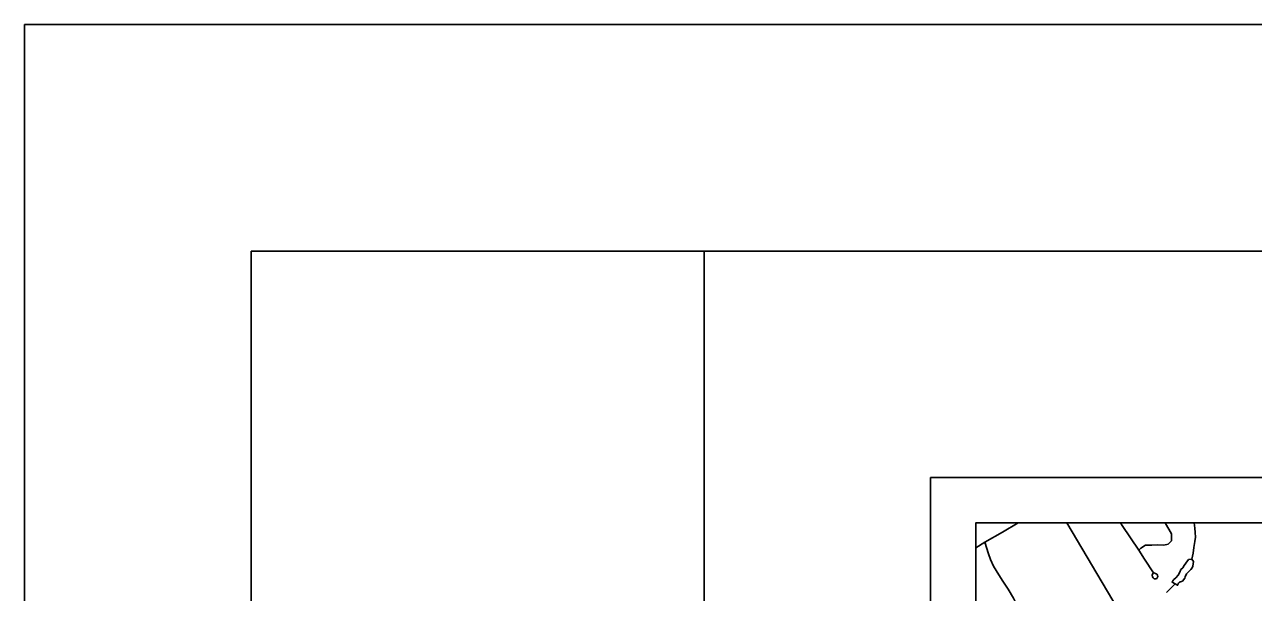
# Model space of a CAD drawing. Extents: x 0 to 34, y 0 to 22.
# Drawn here: x 0 to 2.713, y 20.746 to 22 of the extents above; entities that cross this region are included whole.
import ezdxf

# ---------------------------------------------------------------- set-up
doc = ezdxf.new("R2010")
doc.units = 0
for name, color, linetype in [('GM_X_City_Street', 7, 'Continuous'), ('GM_X_Corporation', 7, 'Continuous'), ('GM_X_County_Road', 7, 'Continuous'), ('GM_X_Minor_Lake', 7, 'Continuous'), ('GM_X_Minor_River', 7, 'Continuous'), ('SH_Border', 7, 'Continuous'), ('SH_Cut_Line', 7, 'Continuous'), ('SH_Data', 7, 'Continuous')]:
    doc.layers.add(name, color=color, linetype=linetype)

msp = doc.modelspace()

# ---------------------------------------------------------------- linework, layer by layer
at = {"layer": 'GM_X_City_Street'}
for points in [[(3.2328, 19.5422), (3.103, 19.591), (3.1, 19.5922), (3.0838, 19.5999), (3.0684, 19.6092), (3.0409, 19.6497), (3.0185, 19.6872), (2.9804, 19.7509), (2.9484, 19.8044), (2.9186, 19.8559), (2.8857, 19.9126), (2.7945, 20.0661), (2.7105, 20.2083), (2.6457, 20.3192), (2.6128, 20.3748), (2.5459, 20.4886), (2.4669, 20.6187), (2.457, 20.6368), (2.3011, 20.9)], [(2.4929, 20.7897), (2.4967, 20.7882), (2.4994, 20.7866), (2.5014, 20.7843), (2.5018, 20.7818), (2.5014, 20.78), (2.4995, 20.7774), (2.4976, 20.7763), (2.494, 20.7767), (2.4914, 20.7784), (2.4902, 20.781), (2.4896, 20.7842), (2.4905, 20.788), (2.4919, 20.7895), (2.472, 20.82), (2.4596, 20.8396), (2.4231, 20.8944), (2.4197, 20.9)], [(2.4596, 20.8396), (2.4639, 20.8438), (2.4747, 20.8507), (2.4887, 20.851), (2.502, 20.8514), (2.5148, 20.8506), (2.5243, 20.8526), (2.5317, 20.8604), (2.5318, 20.8755), (2.5179, 20.9)], [(2.2034, 20.5423), (2.2118, 20.5492), (2.2157, 20.5539), (2.2229, 20.5903), (2.2249, 20.6036), (2.226, 20.6178), (2.2247, 20.6364), (2.2204, 20.6577), (2.2122, 20.6789), (2.196, 20.7089), (2.1834, 20.7336), (2.1717, 20.7535), (2.1598, 20.7712), (2.1507, 20.7849), (2.139, 20.8043), (2.1322, 20.8187), (2.1279, 20.8312), (2.1202, 20.8571)]]:
    msp.add_lwpolyline(points, dxfattribs=at)
at = {"layer": 'GM_X_Corporation'}
for points in [[(5.8906, 20.9), (2.1, 20.9), (2.1, 17.3213)], [(5.8906, 20.9), (2.1, 20.9), (2.1, 19.7456), (2.2507, 19.7368), (2.3764, 19.7307), (2.4557, 19.7257), (2.5062, 19.7267), (2.5842, 19.7219), (2.633, 19.7167), (2.6655, 19.7113), (2.693, 19.7048), (2.7494, 19.6932)], [(5.8906, 20.9), (2.1, 20.9), (2.1, 19.7479), (2.4594, 19.7287), (2.5864, 19.7233), (2.6941, 19.7066), (2.7367, 19.6986)]]:
    msp.add_lwpolyline(points, dxfattribs=at)
at = {"layer": 'GM_X_County_Road'}
msp.add_lwpolyline([(2.1, 20.8448), (2.1202, 20.8571), (2.1585, 20.8793), (2.1937, 20.9)], dxfattribs=at)
at = {"layer": 'GM_X_Minor_Lake'}
msp.add_line((2.5571, 20.8008), (2.5525, 20.7971), dxfattribs=at)
msp.add_lwpolyline([(2.5525, 20.7971), (2.5505, 20.791), (2.5466, 20.7846), (2.5416, 20.7786), (2.5374, 20.7749), (2.5351, 20.7723), (2.5332, 20.7689), (2.5455, 20.7623), (2.5471, 20.7668), (2.5498, 20.769), (2.5562, 20.7712), (2.5616, 20.778), (2.5624, 20.7806), (2.5652, 20.7874), (2.5713, 20.793), (2.5748, 20.7967), (2.5779, 20.8009), (2.5791, 20.8046), (2.5803, 20.8145), (2.577, 20.8195), (2.5695, 20.8188), (2.5633, 20.8106), (2.5602, 20.8057), (2.5571, 20.8008)], dxfattribs=at)
at = {"layer": 'GM_X_Minor_River'}
for points in [[(2.5822, 20.9), (2.5838, 20.8885), (2.5844, 20.8786), (2.5846, 20.8683), (2.5837, 20.8589), (2.5816, 20.8452), (2.5795, 20.8331), (2.577, 20.8195)], [(2.5402, 20.7651), (2.5211, 20.7459)]]:
    msp.add_lwpolyline(points, dxfattribs=at)
at = {"layer": 'SH_Border'}
for points in [[(0.5, 21.5), (1.5, 21.5), (1.5, 0.5), (0.5, 0.5)], [(1.5, 21.5), (33.5, 21.5), (33.5, 0.5), (1.5, 0.5)]]:
    msp.add_lwpolyline(points, close=True, dxfattribs=at)
at = {"layer": 'SH_Cut_Line'}
msp.add_lwpolyline([(0, 0), (34, 0), (34, 22), (0, 22)], close=True, dxfattribs=at)
at = {"layer": 'SH_Data'}
for p, q in [((2, 21), (9, 21)), ((2, 21), (2, 14)), ((2, 21), (9, 21)), ((2, 21), (2, 14)), ((2.1, 20.9), (2.1, 14.1)), ((2.1, 20.9), (8.9, 20.9)), ((2.1, 20.9), (2.1, 14.1)), ((2.1, 20.9), (8.9, 20.9))]:
    msp.add_line(p, q, dxfattribs=at)

doc.saveas('drawing.dxf')
